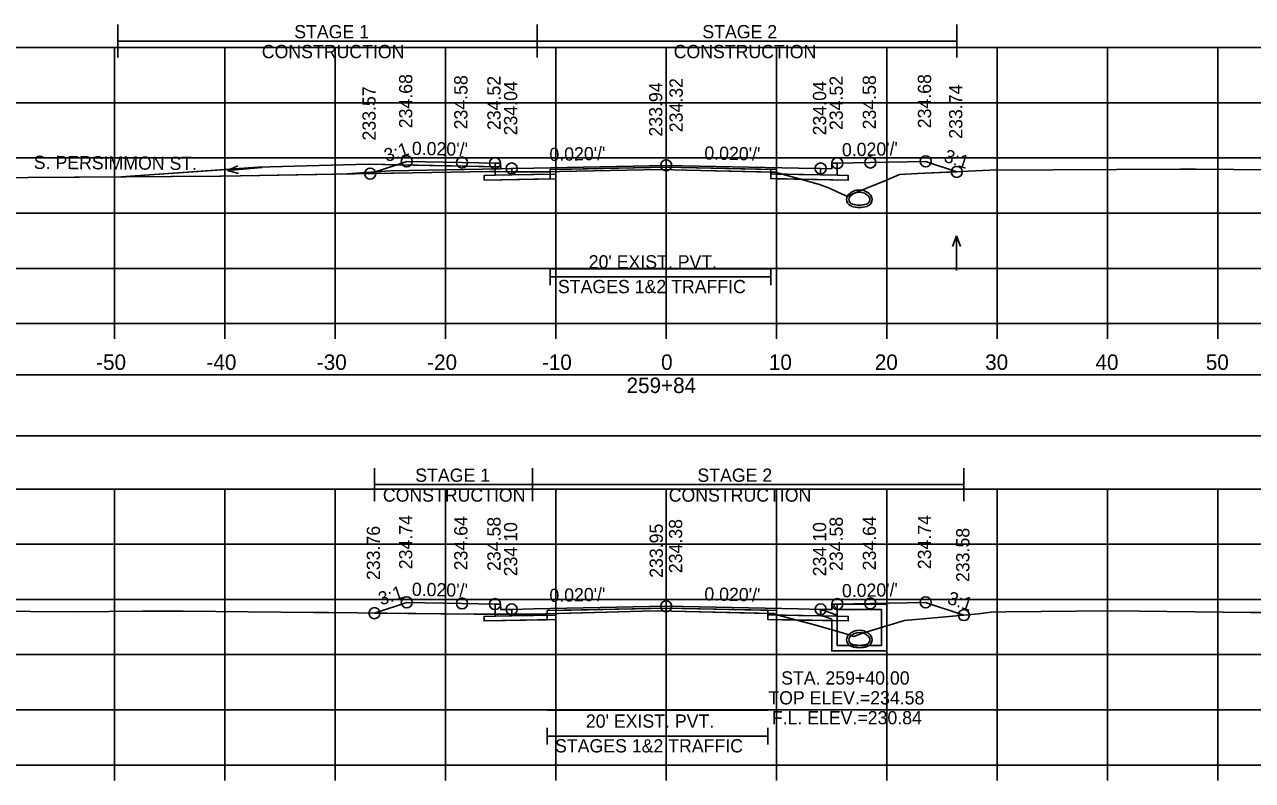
# Model space of a CAD drawing. Extents: x 1369627 to 1374022, y 380035 to 398173.
# Drawn here: x 1372040.4 to 1372151.7, y 393368.3 to 393436.8 of the extents above; entities that cross this region are included whole.
import ezdxf

# ---------------------------------------------------------------- set-up
doc = ezdxf.new("R2010")
doc.units = 0
for name, color, linetype in [('Default', 7, 'Continuous'), ('R_Alt Surface', 7, 'Continuous'), ('R_Axis', 7, 'Continuous'), ('R_Axis Annot', 7, 'Continuous'), ('R_Drive', 7, 'Continuous'), ('R_Exist Surface', 7, 'Continuous'), ('R_Fin Surface', 7, 'Continuous'), ('R_Grid', 7, 'Continuous'), ('R_MOT', 7, 'Continuous'), ('R_No Plot', 7, 'Continuous'), ('R_Water', 7, 'Continuous'), ('R_Water Annot', 7, 'Continuous'), ('R_Xsect Elev', 7, 'Continuous'), ('R_Xsect Slope', 7, 'Continuous'), ('T_Vehicle Path Lt Minor', 7, 'Continuous'), ('T_Vehicle Path Rt', 7, 'Continuous')]:
    doc.layers.add(name, color=color, linetype=linetype)

msp = doc.modelspace()

# ---------------------------------------------------------------- linework, layer by layer
at = {"layer": 'Default'}
for p, q in [((1372088.01, 393413.19), (1372088.01, 393414.69)), ((1372108.01, 393413.19), (1372108.01, 393414.69)), ((1372088.01, 393413.94), (1372108.01, 393413.94)), ((1372087.75, 393371.58), (1372087.75, 393373.08)), ((1372107.75, 393371.58), (1372107.75, 393373.08)), ((1372087.75, 393372.33), (1372107.75, 393372.33))]:
    msp.add_line(p, q, dxfattribs=at)
for points in [[(1372083.02, 393424.24), (1372083.52, 393424.24), (1372083.53, 393423.74), (1372084.53, 393423.76), (1372084.53, 393423.17), (1372083.03, 393423.14)], [(1372113.53, 393423.74), (1372113.54, 393424.24), (1372114.04, 393424.24), (1372114.03, 393423.14), (1372112.53, 393423.17), (1372112.53, 393423.76)], [(1371948.53, 393399.55), (1372248.53, 393399.55), (1372248.53, 393405.07), (1371948.53, 393405.07)], [(1372083.02, 393384.29), (1372083.52, 393384.29), (1372083.53, 393383.79), (1372084.53, 393383.81), (1372084.53, 393383.22), (1372083.03, 393383.19)], [(1372113.53, 393383.79), (1372113.54, 393384.29), (1372114.04, 393384.29), (1372114.03, 393383.19), (1372112.53, 393383.22), (1372112.53, 393383.81)]]:
    msp.add_lwpolyline(points, close=True, dxfattribs=at)
at = {"layer": 'R_Alt Surface'}
for points in [[(1372083.03, 393424.24), (1372083.03, 393423.14), (1372084.53, 393423.17), (1372088.01, 393423.24), (1372088.01, 393423.66), (1372098.53, 393423.87), (1372108.01, 393423.68), (1372108.01, 393423.26), (1372112.53, 393423.17), (1372114.03, 393423.14), (1372114.03, 393424.24)], [(1372083.03, 393384.29), (1372083.03, 393383.19), (1372084.53, 393383.22), (1372087.75, 393383.29), (1372087.75, 393383.71), (1372098.53, 393383.92), (1372107.75, 393383.74), (1372107.75, 393383.32), (1372112.53, 393383.22), (1372114.03, 393383.19), (1372114.03, 393384.29)]]:
    msp.add_lwpolyline(points, dxfattribs=at)
for points in [[(1372082.03, 393423.12), (1372083.03, 393423.14), (1372084.53, 393423.17), (1372088.01, 393423.24), (1372088.01, 393422.82), (1372082.03, 393422.7)], [(1372115.03, 393423.12), (1372114.03, 393423.14), (1372112.53, 393423.17), (1372108.01, 393423.26), (1372108.01, 393422.84), (1372115.03, 393422.7)], [(1372082.03, 393383.17), (1372083.03, 393383.19), (1372084.53, 393383.22), (1372087.75, 393383.29), (1372087.75, 393382.87), (1372082.03, 393382.76)], [(1372115.03, 393383.17), (1372114.03, 393383.19), (1372112.53, 393383.22), (1372107.75, 393383.32), (1372107.75, 393382.9), (1372115.03, 393382.76)]]:
    msp.add_lwpolyline(points, close=True, dxfattribs=at)
at = {"layer": 'R_Axis'}
for p, q in [((1371948.53, 393409.71), (1372248.53, 393409.71)), ((1372048.53, 393408.31), (1372048.53, 393409.71)), ((1372058.53, 393408.31), (1372058.53, 393409.71)), ((1372068.53, 393408.31), (1372068.53, 393409.71)), ((1372078.53, 393408.31), (1372078.53, 393409.71)), ((1372088.53, 393408.31), (1372088.53, 393409.71)), ((1372098.53, 393408.31), (1372098.53, 393409.71)), ((1372108.53, 393408.31), (1372108.53, 393409.71)), ((1372118.53, 393408.31), (1372118.53, 393409.71)), ((1372128.53, 393408.31), (1372128.53, 393409.71)), ((1372138.53, 393408.31), (1372138.53, 393409.71)), ((1372148.53, 393408.31), (1372148.53, 393409.71)), ((1371948.53, 393369.71), (1372248.53, 393369.71)), ((1372048.53, 393368.31), (1372048.53, 393369.71)), ((1372058.53, 393368.31), (1372058.53, 393369.71)), ((1372068.53, 393368.31), (1372068.53, 393369.71)), ((1372078.53, 393368.31), (1372078.53, 393369.71)), ((1372088.53, 393368.31), (1372088.53, 393369.71)), ((1372098.53, 393368.31), (1372098.53, 393369.71)), ((1372108.53, 393368.31), (1372108.53, 393369.71)), ((1372118.53, 393368.31), (1372118.53, 393369.71)), ((1372128.53, 393368.31), (1372128.53, 393369.71)), ((1372138.53, 393368.31), (1372138.53, 393369.71)), ((1372148.53, 393368.31), (1372148.53, 393369.71))]:
    msp.add_line(p, q, dxfattribs=at)
at = {"layer": 'R_Drive'}
for points in [[(1372071.53, 393424.15), (1372061.53, 393423.89), (1372049.13, 393422.99)], [(1372083.53, 393423.74), (1372083.53, 393423.91), (1372071.53, 393424.15)]]:
    msp.add_lwpolyline(points, dxfattribs=at)
for centre, radius, start, end in [((1372115.53, 393420.95), 0.646, 136.3515, 253.9529), ((1372116.04, 393420.46), 1.35, 43.6485, 136.3515), ((1372115.53, 393420.95), 0.438, 136.3515, 253.9529), ((1372116.04, 393420.46), 1.15, 43.6485, 136.3515), ((1372116.55, 393420.95), 0.438, 286.0471, 43.6485), ((1372116.55, 393420.95), 0.646, 286.0471, 43.6485), ((1372116.04, 393422.73), 2.5, 253.9529, 286.0471), ((1372116.04, 393422.73), 2.29, 253.9529, 286.0471), ((1372116.04, 393380.57), 1.35, 43.6485, 136.3515), ((1372115.53, 393381.06), 0.646, 136.3515, 253.9529), ((1372115.53, 393381.06), 0.438, 136.3515, 253.9529), ((1372116.04, 393380.57), 1.15, 43.6485, 136.3515), ((1372116.55, 393381.06), 0.438, 286.0471, 43.6485), ((1372116.55, 393381.06), 0.646, 286.0471, 43.6485), ((1372116.04, 393382.84), 2.5, 253.9529, 286.0471), ((1372116.04, 393382.84), 2.29, 253.9529, 286.0471)]:
    msp.add_arc(centre, radius, start, end, dxfattribs=at)
at = {"layer": 'R_Exist Surface'}
for points in [[(1372032.34, 393422.87), (1372044.86, 393422.96), (1372045.3, 393422.97), (1372058.04, 393423.06), (1372058.21, 393423.06), (1372058.22, 393423.06), (1372075.53, 393423.35), (1372082.52, 393423.47), (1372082.54, 393423.47), (1372082.55, 393423.47), (1372082.55, 393423.47), (1372082.57, 393423.47), (1372082.58, 393423.47), (1372082.62, 393423.47), (1372086.68, 393423.44), (1372088.9, 393423.48), (1372098.01, 393423.66), (1372100.37, 393423.61), (1372108.4, 393423.41), (1372110.49, 393422.85), (1372112.44, 393422.31), (1372113.23, 393421.99), (1372114.41, 393421.46), (1372114.89, 393421.25), (1372118.49, 393422.71), (1372119.68, 393423.22), (1372121.34, 393423.29), (1372127.87, 393423.59), (1372145.07, 393423.7), (1372146.57, 393423.7), (1372149.97, 393423.68), (1372177.85, 393423.61)], [(1372032.6, 393383.69), (1372045.06, 393383.6), (1372051.06, 393383.66), (1372054.27, 393383.65), (1372054.75, 393383.65), (1372066.57, 393383.53), (1372067.7, 393383.52), (1372067.92, 393383.52), (1372067.93, 393383.52), (1372081.12, 393383.38), (1372081.18, 393383.38), (1372081.23, 393383.38), (1372081.61, 393383.38), (1372085.88, 393383.37), (1372086.46, 393383.38), (1372096.39, 393383.65), (1372097.75, 393383.69), (1372099, 393383.65), (1372108.25, 393383.43), (1372108.9, 393383.24), (1372112.1, 393382.39), (1372115.1, 393381.5), (1372115.54, 393381.37), (1372116.24, 393381.62), (1372120.14, 393382.79), (1372126.85, 393383.42), (1372127.95, 393383.55), (1372129.3, 393383.6), (1372138.9, 393383.69), (1372151.51, 393383.53), (1372169.58, 393383.54)]]:
    msp.add_lwpolyline(points, dxfattribs=at)
at = {"layer": 'R_Fin Surface'}
for points in [[(1372071.7, 393423.29), (1372075.02, 393424.4), (1372080.02, 393424.3), (1372083.02, 393424.24), (1372083.52, 393424.24), (1372083.53, 393423.74), (1372084.53, 393423.76), (1372086.53, 393423.8), (1372098.53, 393424.04), (1372110.53, 393423.8), (1372112.53, 393423.76), (1372113.53, 393423.74), (1372113.54, 393424.24), (1372114.04, 393424.24), (1372117.04, 393424.3), (1372122.04, 393424.4), (1372124.87, 393423.45)], [(1372072.09, 393383.47), (1372075.02, 393384.45), (1372080.02, 393384.35), (1372083.02, 393384.29), (1372083.52, 393384.29), (1372083.53, 393383.79), (1372084.53, 393383.81), (1372086.53, 393383.85), (1372098.53, 393384.09), (1372110.53, 393383.85), (1372112.53, 393383.81), (1372113.53, 393383.79), (1372113.54, 393384.29), (1372114.04, 393384.29), (1372117.04, 393384.35), (1372122.04, 393384.45), (1372125.51, 393383.29)]]:
    msp.add_lwpolyline(points, dxfattribs=at)
at = {"layer": 'R_Grid'}
for p, q in [((1371948.53, 393434.71), (1372248.53, 393434.71)), ((1372048.53, 393409.71), (1372048.53, 393434.71)), ((1372058.53, 393409.71), (1372058.53, 393434.71)), ((1372068.53, 393409.71), (1372068.53, 393434.71)), ((1372078.53, 393409.71), (1372078.53, 393434.71)), ((1372088.53, 393409.71), (1372088.53, 393434.71)), ((1372098.53, 393409.71), (1372098.53, 393434.71)), ((1372108.53, 393409.71), (1372108.53, 393434.71)), ((1372118.53, 393409.71), (1372118.53, 393434.71)), ((1372128.53, 393409.71), (1372128.53, 393434.71)), ((1372138.53, 393409.71), (1372138.53, 393434.71)), ((1372148.53, 393409.71), (1372148.53, 393434.71)), ((1371948.53, 393429.71), (1372248.53, 393429.71)), ((1371948.53, 393424.71), (1372248.53, 393424.71)), ((1371948.53, 393419.71), (1372248.53, 393419.71)), ((1371948.53, 393414.71), (1372248.53, 393414.71)), ((1371948.53, 393409.71), (1372248.53, 393409.71)), ((1371948.53, 393394.71), (1372248.53, 393394.71)), ((1372048.53, 393369.71), (1372048.53, 393394.71)), ((1372058.53, 393369.71), (1372058.53, 393394.71)), ((1372068.53, 393369.71), (1372068.53, 393394.71)), ((1372078.53, 393369.71), (1372078.53, 393394.71)), ((1372088.53, 393369.71), (1372088.53, 393394.71)), ((1372098.53, 393369.71), (1372098.53, 393394.71)), ((1372108.53, 393369.71), (1372108.53, 393394.71)), ((1372118.53, 393369.71), (1372118.53, 393394.71)), ((1372128.53, 393369.71), (1372128.53, 393394.71)), ((1372138.53, 393369.71), (1372138.53, 393394.71)), ((1372148.53, 393369.71), (1372148.53, 393394.71)), ((1371948.53, 393389.71), (1372248.53, 393389.71)), ((1371948.53, 393384.71), (1372248.53, 393384.71)), ((1371948.53, 393379.71), (1372248.53, 393379.71)), ((1371948.53, 393374.71), (1372248.53, 393374.71)), ((1371948.53, 393369.71), (1372248.53, 393369.71))]:
    msp.add_line(p, q, dxfattribs=at)
at = {"layer": 'R_MOT'}
for p, q in [((1372048.83, 393433.8), (1372048.83, 393436.8)), ((1372086.85, 393433.8), (1372086.85, 393436.8)), ((1372124.87, 393433.8), (1372124.87, 393436.8)), ((1372048.83, 393435.3), (1372124.87, 393435.3)), ((1372072.09, 393393.62), (1372072.09, 393396.62)), ((1372086.4, 393393.62), (1372086.4, 393396.62)), ((1372125.51, 393393.62), (1372125.51, 393396.62)), ((1372072.09, 393395.12), (1372125.51, 393395.12))]:
    msp.add_line(p, q, dxfattribs=at)
at = {"layer": 'R_No Plot'}
for p, q in [((1372073.53, 393423.54), (1372069.12, 393423.25)), ((1372083.53, 393423.74), (1372073.53, 393423.54))]:
    msp.add_line(p, q, dxfattribs=at)
for points in [[(1372083.02, 393424.24), (1372083.03, 393423.14), (1372084.53, 393423.17), (1372088.53, 393423.25), (1372088.53, 393423.67), (1372098.53, 393423.87), (1372108.53, 393423.67), (1372108.53, 393423.25), (1372112.53, 393423.17), (1372114.03, 393423.14), (1372114.04, 393424.24)], [(1372088.01, 393414.66), (1372108.01, 393414.66)], [(1372083.02, 393384.29), (1372083.03, 393383.19), (1372084.53, 393383.22), (1372088.53, 393383.3), (1372088.53, 393383.72), (1372098.53, 393383.92), (1372108.53, 393383.72), (1372108.53, 393383.3), (1372112.53, 393383.22), (1372114.03, 393383.19), (1372114.04, 393384.29)], [(1372087.75, 393374.69), (1372107.75, 393374.69)]]:
    msp.add_lwpolyline(points, dxfattribs=at)
for points in [[(1372088.53, 393423.25), (1372084.53, 393423.17), (1372083.03, 393423.14), (1372082.03, 393423.12), (1372082.03, 393422.7), (1372088.53, 393422.83)], [(1372098.53, 393424.04), (1372086.53, 393423.8), (1372084.53, 393423.76), (1372084.53, 393423.17), (1372088.53, 393423.25), (1372088.53, 393423.67), (1372098.53, 393423.87), (1372108.53, 393423.67), (1372108.53, 393423.25), (1372112.53, 393423.17), (1372112.53, 393423.76), (1372110.53, 393423.8)], [(1372108.53, 393423.25), (1372112.53, 393423.17), (1372114.03, 393423.14), (1372115.03, 393423.12), (1372115.03, 393422.7), (1372108.53, 393422.83)], [(1372088.53, 393383.3), (1372084.53, 393383.22), (1372083.03, 393383.19), (1372082.03, 393383.17), (1372082.03, 393382.76), (1372088.53, 393382.89)], [(1372098.53, 393384.09), (1372086.53, 393383.85), (1372084.53, 393383.81), (1372084.53, 393383.22), (1372088.53, 393383.3), (1372088.53, 393383.72), (1372098.53, 393383.92), (1372108.53, 393383.72), (1372108.53, 393383.3), (1372112.53, 393383.22), (1372112.53, 393383.81), (1372110.53, 393383.85)], [(1372108.53, 393383.3), (1372112.53, 393383.22), (1372114.03, 393383.19), (1372115.03, 393383.17), (1372115.03, 393382.76), (1372108.53, 393382.89)]]:
    msp.add_lwpolyline(points, close=True, dxfattribs=at)
for centre in [(1372075.02, 393424.4), (1372080.02, 393424.3), (1372083.02, 393424.24), (1372084.53, 393423.76), (1372098.53, 393424.04), (1372112.53, 393423.76), (1372114.04, 393424.24), (1372117.04, 393424.3), (1372122.04, 393424.4), (1372071.7, 393423.29), (1372124.87, 393423.45), (1372075.02, 393384.45), (1372080.02, 393384.35), (1372083.02, 393384.29), (1372084.53, 393383.81), (1372098.53, 393384.09), (1372112.53, 393383.81), (1372114.04, 393384.29), (1372117.04, 393384.35), (1372122.04, 393384.45), (1372072.09, 393383.47), (1372125.51, 393383.29)]:
    msp.add_circle(centre, 0.5, dxfattribs=at)
at = {"layer": 'R_Water'}
for p, q in [((1372113.71, 393384.13), (1372113.79, 393384.29)), ((1372118.54, 393384.29), (1372113.79, 393384.29)), ((1372118.54, 393382.79), (1372118.54, 393384.29)), ((1372112.54, 393383.81), (1372114.04, 393383.29)), ((1372112.54, 393383.29), (1372113.54, 393382.94)), ((1372113.71, 393384.13), (1372114.04, 393383.79)), ((1372118.04, 393383.79), (1372114.04, 393383.79)), ((1372114.04, 393382.79), (1372114.04, 393383.29)), ((1372118.04, 393382.79), (1372118.04, 393383.79)), ((1372113.54, 393382.79), (1372113.54, 393382.94))]:
    msp.add_line(p, q, dxfattribs=at)
for points in [[(1372112.54, 393383.29), (1372112.54, 393383.81)], [(1372118.54, 393382.79), (1372118.54, 393380.05), (1372116.04, 393380.05), (1372113.54, 393380.05), (1372113.54, 393382.79)], [(1372118.04, 393382.79), (1372118.04, 393380.55), (1372116.04, 393380.55), (1372114.04, 393380.55), (1372114.04, 393382.79)]]:
    msp.add_lwpolyline(points, dxfattribs=at)
at = {"layer": 'R_Water Annot'}
for p, q in [((1372058.77, 393423.56), (1372059.7, 393423.99)), ((1372061.9, 393423.84), (1372058.77, 393423.56)), ((1372058.77, 393423.56), (1372059.76, 393423.29)), ((1372124.84, 393417.65), (1372124.49, 393416.68)), ((1372124.84, 393414.5), (1372124.84, 393417.65)), ((1372124.84, 393417.65), (1372125.19, 393416.68))]:
    msp.add_line(p, q, dxfattribs=at)
at = {"layer": 'R_Xsect Elev'}
for p, q in [((1372098.53, 393423.65), (1372098.53, 393433.65)), ((1372098.53, 393383.67), (1372098.53, 393393.67))]:
    msp.add_line(p, q, dxfattribs=at)
at = {"layer": 'T_Vehicle Path Lt Minor'}
for p, q in [((1372074.11, 393424.09), (1372071.53, 393424.15)), ((1372071.7, 393423.29), (1372074.11, 393424.09))]:
    msp.add_line(p, q, dxfattribs=at)
for points in [[(1372071.53, 393424.15), (1372061.53, 393423.89), (1372059.1, 393423.71), (1372049.13, 393422.99)], [(1372049.13, 393422.99), (1372058.04, 393423.06), (1372058.21, 393423.06), (1372058.22, 393423.06), (1372071.7, 393423.29)]]:
    msp.add_lwpolyline(points, dxfattribs=at)
at = {"layer": 'T_Vehicle Path Rt'}
for p, q in [((1372083.02, 393423.92), (1372083.02, 393424.24)), ((1372114.04, 393424.24), (1372114.03, 393423.14)), ((1372074.11, 393424.09), (1372071.7, 393423.29)), ((1372083.02, 393423.92), (1372074.11, 393424.09)), ((1372074.11, 393424.09), (1372083.02, 393423.92)), ((1372083.03, 393423.47), (1372083.02, 393423.92)), ((1372084.53, 393423.46), (1372083.03, 393423.47)), ((1372083.03, 393423.47), (1372083.03, 393423.14)), ((1372083.03, 393423.14), (1372084.53, 393423.17)), ((1372084.53, 393423.46), (1372084.53, 393423.17)), ((1372084.53, 393423.17), (1372084.53, 393423.46)), ((1372084.53, 393423.17), (1372088.01, 393423.24)), ((1372088.01, 393423.24), (1372088.01, 393423.46)), ((1372108.01, 393423.42), (1372108.01, 393423.68)), ((1372108.01, 393423.42), (1372108.01, 393423.26)), ((1372109.04, 393423.24), (1372108.01, 393423.26)), ((1372108.01, 393423.26), (1372109.04, 393423.24)), ((1372083.03, 393383.38), (1372083.02, 393384.29)), ((1372114.04, 393384.29), (1372114.03, 393383.19)), ((1372084.53, 393383.38), (1372083.03, 393383.38)), ((1372083.03, 393383.38), (1372083.03, 393383.19)), ((1372084.53, 393383.22), (1372083.03, 393383.19)), ((1372083.03, 393383.19), (1372084.53, 393383.22)), ((1372084.53, 393383.38), (1372084.53, 393383.22)), ((1372084.53, 393383.22), (1372084.53, 393383.38)), ((1372087.75, 393383.29), (1372084.53, 393383.22)), ((1372084.53, 393383.22), (1372087.75, 393383.29)), ((1372087.75, 393383.29), (1372087.75, 393383.42)), ((1372107.75, 393383.44), (1372107.75, 393383.74)), ((1372107.75, 393383.44), (1372107.75, 393383.32)), ((1372108.69, 393383.3), (1372107.75, 393383.32)), ((1372107.75, 393383.32), (1372108.69, 393383.3)), ((1372110.37, 393382.85), (1372112.1, 393382.39))]:
    msp.add_line(p, q, dxfattribs=at)
for points in [[(1372083.02, 393424.24), (1372080.02, 393424.3), (1372075.02, 393424.4), (1372074.11, 393424.09)], [(1372124.87, 393423.45), (1372122.04, 393424.4), (1372117.04, 393424.3), (1372114.04, 393424.24)], [(1372071.7, 393423.29), (1372075.53, 393423.35), (1372082.52, 393423.47), (1372082.54, 393423.47), (1372082.55, 393423.47), (1372082.57, 393423.47), (1372082.58, 393423.47), (1372082.62, 393423.47), (1372083.03, 393423.47)], [(1372082.03, 393422.7), (1372088.01, 393422.82), (1372088.01, 393423.24), (1372084.53, 393423.17), (1372083.03, 393423.14), (1372082.03, 393423.12), (1372082.03, 393422.7)], [(1372088.01, 393423.46), (1372086.68, 393423.44), (1372084.53, 393423.46)], [(1372108.01, 393423.68), (1372098.53, 393423.87), (1372088.01, 393423.66), (1372088.01, 393423.46)], [(1372088.01, 393423.46), (1372088.9, 393423.48), (1372098.01, 393423.66), (1372100.37, 393423.61), (1372108.01, 393423.42)], [(1372109.04, 393423.24), (1372108.4, 393423.41), (1372108.01, 393423.42)], [(1372108.01, 393423.26), (1372108.01, 393422.84), (1372110.7, 393422.79)], [(1372110.7, 393422.79), (1372110.49, 393422.85), (1372109.04, 393423.24)], [(1372114.03, 393423.14), (1372115.03, 393423.12), (1372115.03, 393422.7), (1372110.7, 393422.79)], [(1372112.44, 393422.31), (1372113.23, 393421.99), (1372114.41, 393421.46), (1372114.89, 393421.25), (1372118.49, 393422.71), (1372119.68, 393423.22), (1372121.34, 393423.29), (1372124.87, 393423.45)], [(1372110.7, 393422.79), (1372111.36, 393422.61), (1372112.44, 393422.31)], [(1372083.02, 393384.29), (1372080.02, 393384.35), (1372075.02, 393384.45), (1372072.09, 393383.47)], [(1372125.51, 393383.29), (1372122.04, 393384.45), (1372117.04, 393384.35), (1372114.04, 393384.29)], [(1372072.09, 393383.47), (1372081.12, 393383.38), (1372081.18, 393383.38), (1372081.23, 393383.38), (1372081.61, 393383.38), (1372083.03, 393383.38)], [(1372083.03, 393383.19), (1372082.03, 393383.17), (1372082.03, 393382.76), (1372087.75, 393382.87), (1372087.75, 393383.29)], [(1372087.75, 393383.42), (1372086.46, 393383.38), (1372085.88, 393383.37), (1372084.53, 393383.38)], [(1372107.75, 393383.74), (1372098.53, 393383.92), (1372087.75, 393383.71), (1372087.75, 393383.42)], [(1372087.75, 393383.42), (1372096.39, 393383.65), (1372097.75, 393383.69), (1372099, 393383.65), (1372107.75, 393383.44)], [(1372108.69, 393383.3), (1372108.25, 393383.43), (1372107.75, 393383.44)], [(1372107.75, 393383.32), (1372107.75, 393382.9), (1372110.37, 393382.85)], [(1372110.37, 393382.85), (1372108.9, 393383.24), (1372108.69, 393383.3)], [(1372114.03, 393383.19), (1372115.03, 393383.17), (1372115.03, 393382.76), (1372110.37, 393382.85)], [(1372112.1, 393382.39), (1372115.1, 393381.5), (1372115.54, 393381.37), (1372116.24, 393381.62), (1372120.14, 393382.79), (1372125.51, 393383.29)]]:
    msp.add_lwpolyline(points, dxfattribs=at)

# ---------------------------------------------------------------- texts
at = {"layer": 'R_Alt Surface'}
msp.add_text('S. PERSIMMON ST.', height=1.2, rotation=359.5795, dxfattribs=at).set_placement((1372041.21, 393423.72))
at = {"layer": 'R_Axis Annot'}
for s, height, p in [("20' EXIST. PVT.", 1.2, (1372091.51, 393414.7)), ('STAGES 1&2 TRAFFIC', 1.2, (1372088.72, 393412.46)), ('-50', 1.4, (1372046.87, 393405.51)), ('-40', 1.4, (1372056.87, 393405.51)), ('-30', 1.4, (1372066.87, 393405.51)), ('-20', 1.4, (1372076.87, 393405.51)), ('-10', 1.4, (1372087.27, 393405.51)), ('0', 1.4, (1372098.07, 393405.51)), ('10', 1.4, (1372107.84, 393405.51)), ('20', 1.4, (1372117.44, 393405.51)), ('30', 1.4, (1372127.44, 393405.51)), ('40', 1.4, (1372137.44, 393405.51)), ('50', 1.4, (1372147.44, 393405.51)), ('259+84', 1.4, (1372094.94, 393403.41)), ("20' EXIST. PVT.", 1.2, (1372091.25, 393373.09)), ('STAGES 1&2 TRAFFIC', 1.2, (1372088.46, 393370.85))]:
    msp.add_text(s, height=height, dxfattribs=at).set_placement(p)
at = {"layer": 'R_MOT'}
for s, p in [('STAGE 1', (1372064.82, 393435.55)), ('STAGE 2', (1372101.81, 393435.55)), ('CONSTRUCTION', (1372061.88, 393433.75)), ('CONSTRUCTION', (1372099.21, 393433.75)), ('STAGE 1', (1372075.79, 393395.37)), ('STAGE 2', (1372101.36, 393395.37)), ('CONSTRUCTION', (1372072.85, 393393.57)), ('CONSTRUCTION', (1372098.76, 393393.57))]:
    msp.add_text(s, height=1.2, dxfattribs=at).set_placement(p)
at = {"layer": 'R_Water Annot'}
for s, p in [('STA. 259+40.00', (1372108.95, 393377)), ('TOP ELEV.=234.58', (1372107.79, 393375.2)), ('F.L. ELEV.=230.84', (1372108.1, 393373.4))]:
    msp.add_text(s, height=1.2, dxfattribs=at).set_placement(p)
at = {"layer": 'R_Xsect Elev'}
for s, p in [('234.68', (1372075.52, 393427.4)), ('234.58', (1372080.52, 393427.3)), ('234.52', (1372083.52, 393427.24)), ('234.52', (1372114.54, 393427.24)), ('234.58', (1372117.54, 393427.3)), ('234.68', (1372122.54, 393427.4)), ('233.57', (1372072.2, 393426.29)), ('234.04', (1372085.03, 393426.76)), ('233.94', (1372098.18, 393426.65)), ('234.32', (1372100.03, 393427.04)), ('234.04', (1372113.03, 393426.76)), ('233.74', (1372125.37, 393426.45)), ('234.74', (1372075.52, 393387.45)), ('234.64', (1372080.52, 393387.35)), ('234.58', (1372083.52, 393387.29)), ('234.58', (1372114.54, 393387.29)), ('234.64', (1372117.54, 393387.35)), ('234.74', (1372122.54, 393387.45)), ('233.76', (1372072.59, 393386.47)), ('234.10', (1372085.03, 393386.81)), ('233.95', (1372098.23, 393386.67)), ('234.38', (1372099.98, 393387.09)), ('234.10', (1372113.03, 393386.81)), ('233.58', (1372126.01, 393386.29))]:
    msp.add_text(s, height=1.2, rotation=90, dxfattribs=at).set_placement(p)
at = {"layer": 'R_Xsect Slope'}
for s, rotation, p in [('3:1', 18.4332, (1372073.2, 393424.32)), ("0.020'/'", 358.8542, (1372075.47, 393424.99)), ("0.020'/'", 1.1458, (1372087.96, 393424.43)), ("0.020'/'", 358.8542, (1372101.98, 393424.57)), ("0.020'/'", 1.1458, (1372114.47, 393424.85)), ('3:1', 341.5668, (1372123.61, 393424.4)), ('3:1', 18.4332, (1372072.68, 393384.16)), ("0.020'/'", 358.8542, (1372075.47, 393385.04)), ("0.020'/'", 1.1458, (1372087.96, 393384.48)), ("0.020'/'", 358.8542, (1372101.98, 393384.62)), ("0.020'/'", 1.1458, (1372114.47, 393384.9)), ('3:1', 341.5668, (1372123.93, 393384.35))]:
    msp.add_text(s, height=1.2, rotation=rotation, dxfattribs=at).set_placement(p)

doc.saveas('drawing.dxf')
